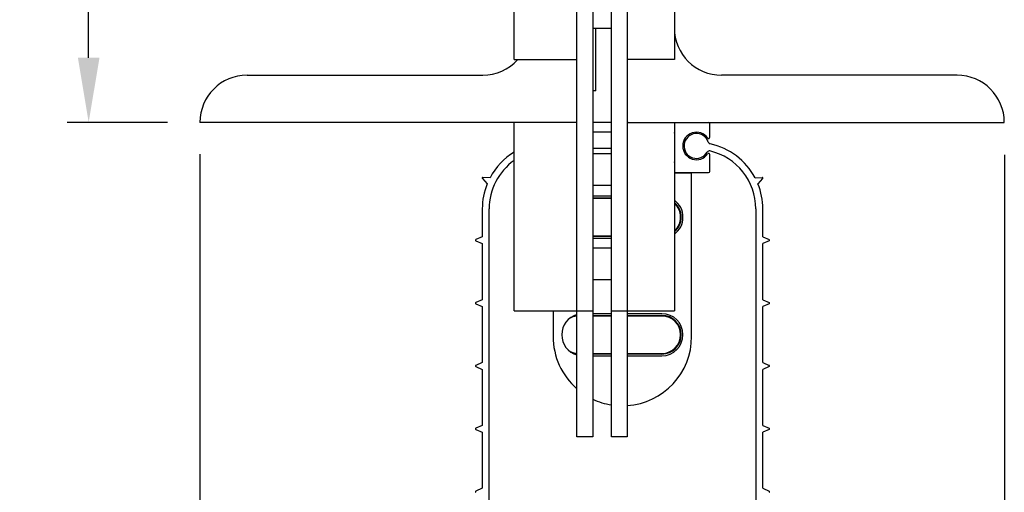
# Model space of a CAD drawing. Header units: inches. Extents: x 144.9 to 238.4, y 214.8 to 247.7.
# Tile 339 of 411: x 195.8 to 197.3, y 236 to 236.7. Entities that reach past the tile are written whole.
import ezdxf

# ---------------------------------------------------------------- set-up
doc = ezdxf.new("R2010")
doc.units = ezdxf.units.IN
doc.header["$LTSCALE"] = 0.25
doc.header["$MEASUREMENT"] = 0
doc.layers.add('ANNOTATIONS', color=1, linetype='Continuous')
doc.layers.add('DETAILS', color=4, linetype='Continuous')
doc.styles.add('ARIAL', font='arial.ttf', dxfattribs={"height": 0.09375})
doc.dimstyles.new('STANDARD$0', dxfattribs={"dimtxt": 0.09375, "dimasz": 0.09375, "dimexe": 0.03125, "dimexo": 0.046875, "dimgap": 0.09, "dimtad": 0, "dimtih": 1, "dimtoh": 1, "dimdec": 4, "dimzin": 0, "dimdsep": 46, "dimtxsty": 'ARIAL', "dimcen": 0.09, "dimadec": 0, "dimazin": 0, "dimtfac": 1, "dimtdec": 4, "dimtofl": 0, "dimtmove": 0, "dimatfit": 1, "dimfxl": 1, "dimtolj": 1, "dimtzin": 0, "dimarcsym": 0})

# ---------------------------------------------------------------- blocks, each defined once
blk = doc.blocks.new('*D30')
at = {"layer": 'ANNOTATIONS', "color": 0, "lineweight": -2, "transparency": 16777216}
for p, q in [((196.5974, 237.7976), (195.4933, 237.7976)), ((195.5246, 237.7039), (195.5246, 236.6729)), ((195.5246, 235.3648), (195.5246, 236.3958)), ((196.6635, 235.2711), (195.4933, 235.2711))]:
    blk.add_line(p, q, dxfattribs=at)
at = {"layer": 'ANNOTATIONS', "color": 0, "transparency": 16777216}
for points in [[(195.509, 237.7039), (195.5402, 237.7039), (195.5246, 237.7976)], [(195.509, 235.3648), (195.5402, 235.3648), (195.5246, 235.2711)]]:
    blk.add_solid(points, dxfattribs=at)
at = {"layer": 'defpoints', "color": 0, "transparency": 16777216}
for p in [(195.5246, 237.7976), (196.6443, 237.7976), (196.7104, 235.2711)]:
    blk.add_point(p, dxfattribs=at)
at = {"layer": 'ANNOTATIONS', "color": 0, "transparency": 16777216, "insert": (195.5246, 236.5343), "char_height": 0.09375, "attachment_point": 5, "style": 'ARIAL'}
blk.add_mtext('\\A1;13 7/8"', dxfattribs=at)
blk = doc.blocks.new('*D31')
at = {"layer": 'ANNOTATIONS', "color": 0, "lineweight": -2, "transparency": 16777216}
for p, q in [((196.5974, 237.7976), (195.9051, 237.7976)), ((195.9363, 237.7039), (195.9363, 237.2966)), ((195.9363, 236.6156), (195.9363, 237.0229)), ((196.0507, 236.5219), (195.9051, 236.5219))]:
    blk.add_line(p, q, dxfattribs=at)
at = {"layer": 'ANNOTATIONS', "color": 0, "transparency": 16777216}
for points in [[(195.9207, 237.7039), (195.952, 237.7039), (195.9363, 237.7976)], [(195.9207, 236.6156), (195.952, 236.6156), (195.9363, 236.5219)]]:
    blk.add_solid(points, dxfattribs=at)
at = {"layer": 'defpoints', "color": 0, "transparency": 16777216}
for p in [(196.6443, 237.7976), (195.9363, 236.5219), (196.0976, 236.5219)]:
    blk.add_point(p, dxfattribs=at)
at = {"layer": 'ANNOTATIONS', "color": 0, "transparency": 16777216, "insert": (195.9363, 237.1597), "char_height": 0.09375, "attachment_point": 5, "style": 'ARIAL'}
blk.add_mtext('\\A1;7"', dxfattribs=at)
blk = doc.blocks.new('*D32')
at = {"layer": 'ANNOTATIONS', "color": 0, "lineweight": -2, "transparency": 16777216}
for p, q in [((196.0976, 236.4758), (196.0976, 235.0966)), ((197.264, 236.475), (197.264, 235.0966)), ((196.1913, 235.1278), (196.3546, 235.1278)), ((197.1702, 235.1278), (197.007, 235.1278))]:
    blk.add_line(p, q, dxfattribs=at)
at = {"layer": 'ANNOTATIONS', "color": 0, "transparency": 16777216}
for points in [[(196.1913, 235.1434), (196.1913, 235.1122), (196.0976, 235.1278)], [(197.1702, 235.1434), (197.1702, 235.1122), (197.264, 235.1278)]]:
    blk.add_solid(points, dxfattribs=at)
at = {"layer": 'defpoints', "color": 0, "transparency": 16777216}
for p in [(196.0976, 236.5227), (197.264, 236.5219), (197.264, 235.1278)]:
    blk.add_point(p, dxfattribs=at)
at = {"layer": 'ANNOTATIONS', "color": 0, "transparency": 16777216, "insert": (196.6808, 235.1278), "char_height": 0.09375, "attachment_point": 5, "style": 'ARIAL'}
blk.add_mtext('\\A1;6 13/32"', dxfattribs=at)

msp = doc.modelspace()

# ---------------------------------------------------------------- linework, layer by layer
at = {"layer": 'DETAILS'}
for p, q in [((196.64431, 236.06624), (196.64431, 237.79762)), ((196.66709, 237.79762), (196.66709, 236.06624)), ((196.69443, 236.06624), (196.69443, 237.79762)), ((196.71721, 237.79762), (196.71721, 236.06624)), ((196.78555, 237.25087), (196.78555, 236.61299)), ((196.55318, 236.61299), (196.55318, 236.88637)), ((196.66709, 236.65856), (196.69443, 236.65856)), ((196.67165, 236.56743), (196.67165, 236.65856)), ((196.55318, 236.61299), (196.64431, 236.61299)), ((196.78555, 236.61299), (196.71721, 236.61299)), ((196.1659, 236.59021), (196.50762, 236.59021)), ((197.19561, 236.59021), (196.85389, 236.59021)), ((196.67165, 236.56743), (196.66709, 236.56743)), ((196.64431, 236.52187), (196.09756, 236.52187)), ((196.55318, 236.24849), (196.55318, 236.52187)), ((196.69443, 236.52187), (196.66709, 236.52187)), ((196.71721, 236.52187), (197.26396, 236.52187)), ((196.78555, 236.52187), (196.78555, 236.24849)), ((196.66709, 236.5082), (196.69443, 236.5082)), ((196.83705, 236.5004), (196.83705, 236.52005)), ((196.78578, 236.50638), (196.78578, 236.46446)), ((196.69443, 236.48416), (196.66709, 236.48416)), ((196.69443, 236.47631), (196.66709, 236.47631)), ((196.83705, 236.45079), (196.83705, 236.475)), ((196.50725, 236.44038), (196.51409, 236.43269)), ((196.51825, 236.44161), (196.50796, 236.4419)), ((196.78555, 236.44897), (196.83522, 236.44897)), ((196.81059, 236.44829), (196.78555, 236.44829)), ((196.81059, 236.21151), (196.81059, 236.44829)), ((196.9025, 236.44161), (196.91279, 236.4419)), ((196.9135, 236.44038), (196.90665, 236.43269)), ((196.66709, 236.43074), (196.69443, 236.43074)), ((196.69443, 236.41494), (196.66709, 236.41494)), ((196.66709, 236.41243), (196.69443, 236.41243)), ((196.69443, 236.41152), (196.66709, 236.41152)), ((196.50705, 236.39657), (196.50705, 236.35593)), ((196.51707, 235.48434), (196.51707, 236.39657)), ((196.90367, 236.39657), (196.90367, 235.48434)), ((196.9137, 236.35593), (196.9137, 236.39657)), ((196.50705, 236.35593), (196.4976, 236.35185)), ((196.66709, 236.35737), (196.69443, 236.35737)), ((196.69443, 236.35646), (196.66709, 236.35646)), ((196.66709, 236.35395), (196.69443, 236.35395)), ((196.9137, 236.35593), (196.92315, 236.35185)), ((196.4976, 236.35017), (196.50705, 236.34609)), ((196.50705, 236.34609), (196.50705, 236.2648)), ((196.69443, 236.33962), (196.66709, 236.33962)), ((196.92315, 236.35017), (196.9137, 236.34609)), ((196.9137, 236.2648), (196.9137, 236.34609)), ((196.66709, 236.29406), (196.69443, 236.29406)), ((196.50705, 236.2648), (196.4976, 236.26072)), ((196.4976, 236.25905), (196.50705, 236.25496)), ((196.50705, 236.25496), (196.50705, 236.17368)), ((196.9137, 236.2648), (196.92315, 236.26072)), ((196.92315, 236.25905), (196.9137, 236.25496)), ((196.9137, 236.17368), (196.9137, 236.25496)), ((196.55318, 236.24849), (196.66709, 236.24849)), ((196.60968, 236.24849), (196.60968, 236.21151)), ((196.69443, 236.24453), (196.66709, 236.24453)), ((196.66709, 236.24202), (196.69443, 236.24202)), ((196.69443, 236.24111), (196.66709, 236.24111)), ((196.69443, 236.24849), (196.78555, 236.24849)), ((196.76754, 236.24453), (196.71721, 236.24453)), ((196.71721, 236.24202), (196.76754, 236.24202)), ((196.76754, 236.24111), (196.71721, 236.24111)), ((196.76754, 236.24202), (196.76754, 236.24111)), ((196.66709, 236.18697), (196.69443, 236.18697)), ((196.69443, 236.18606), (196.66709, 236.18606)), ((196.66709, 236.18355), (196.69443, 236.18355)), ((196.71721, 236.18697), (196.76754, 236.18697)), ((196.76754, 236.18606), (196.71721, 236.18606)), ((196.71721, 236.18355), (196.76754, 236.18355)), ((196.76754, 236.18697), (196.76754, 236.18606)), ((196.50705, 236.17368), (196.4976, 236.1696)), ((196.4976, 236.16792), (196.50705, 236.16384)), ((196.9137, 236.17368), (196.92315, 236.1696)), ((196.92315, 236.16792), (196.9137, 236.16384)), ((196.50705, 236.16384), (196.50705, 236.08255)), ((196.9137, 236.08255), (196.9137, 236.16384)), ((196.50705, 236.08255), (196.4976, 236.07847)), ((196.9137, 236.08255), (196.92315, 236.07847)), ((196.4976, 236.0768), (196.50705, 236.07271)), ((196.50705, 236.07271), (196.50705, 235.99143)), ((196.66709, 236.06624), (196.64431, 236.06624)), ((196.71721, 236.06624), (196.69443, 236.06624)), ((196.92315, 236.0768), (196.9137, 236.07271)), ((196.9137, 235.99143), (196.9137, 236.07271)), ((196.50705, 235.99143), (196.4976, 235.98735)), ((196.9137, 235.99143), (196.92315, 235.98735))]:
    msp.add_line(p, q, dxfattribs=at)
at = {"layer": 'DETAILS', "flags": 128}
for points in [[(196.64431, 236.24101), (196.63827, 236.23979), (196.63353, 236.23773)], [(196.63765, 236.24054), (196.63799, 236.24065), (196.64431, 236.24193)], [(196.63353, 236.19035), (196.63827, 236.18829), (196.64431, 236.18707)], [(196.64431, 236.18615), (196.63799, 236.18743), (196.63765, 236.18754)]]:
    msp.add_lwpolyline(points, dxfattribs=at)
at = {"layer": 'DETAILS'}
for centre, radius, start, end in [((196.8539, 236.65856), 0.06834, 180, 270), ((196.50762, 236.65856), 0.06834, 270, 318.18969), ((196.1659, 236.52187), 0.06834, 90, 180), ((197.19561, 236.52187), 0.06834, 0, 90), ((196.71903, 236.52369), 0.00182, 180, 270), ((196.83522, 236.52005), 0.00182, 0, 90), ((196.81756, 236.4877), 0.01993, 35.71437, 324.28563), ((196.78396, 236.50638), 0.00182, 0, 28.95502), ((196.81756, 236.4877), 0.01804, 17.40474, 330.05294), ((196.83522, 236.5004), 0.00182, 215.71437, 0), ((196.83635, 236.47687), 0.00364, 76.8282, 150.05294), ((196.83825, 236.49418), 0.00364, 197.40474, 258.02995), ((196.81756, 236.39657), 0.08611, 0, 76.8282), ((196.81756, 236.39657), 0.09614, 27.93396, 78.02995), ((196.60319, 236.39657), 0.08611, 125.49894, 180), ((196.60319, 236.39657), 0.09614, 121.34179, 152.06604), ((196.83522, 236.475), 0.00182, 0, 144.28563), ((196.78396, 236.46446), 0.00182, 331.04498, 0), ((196.83522, 236.45079), 0.00182, 270, 0), ((196.50793, 236.44099), 0.000911, 88.36434, 221.63566), ((196.91282, 236.44099), 0.000911, 318.36434, 91.63566), ((196.60319, 236.39657), 0.09614, 157.93396, 180), ((196.81756, 236.39657), 0.09614, 0, 22.06604), ((196.76754, 236.38444), 0.03049, 306.20712, 53.79288), ((196.76754, 236.38444), 0.02798, 310.06962, 49.93038), ((196.76754, 236.38444), 0.02707, 311.71192, 48.28808), ((196.49796, 236.35101), 0.000911, 113.36434, 246.63566), ((196.92279, 236.35101), 0.000911, 293.36434, 66.63566), ((196.49796, 236.25988), 0.000911, 113.36434, 246.63566), ((196.92279, 236.25988), 0.000911, 293.36434, 66.63566), ((196.65274, 236.21404), 0.03049, 106.04266, 253.95734), ((196.76754, 236.21404), 0.03049, 270, 90), ((196.76754, 236.21404), 0.02798, 270, 90), ((196.76754, 236.21404), 0.02707, 270, 90), ((196.71014, 236.21151), 0.10045, 180, 229.05597), ((196.71014, 236.21151), 0.10045, 274.03655, 0), ((196.49796, 236.16876), 0.000911, 113.36434, 246.63566), ((196.92279, 236.16876), 0.000911, 293.36434, 66.63566), ((196.71014, 236.21151), 0.10045, 244.62533, 261.00241), ((196.49796, 236.07763), 0.000911, 113.36434, 246.63566), ((196.92279, 236.07763), 0.000911, 293.36434, 66.63566), ((196.49796, 235.98651), 0.000911, 113.36434, 246.63566), ((196.92279, 235.98651), 0.000911, 293.36434, 66.63566)]:
    msp.add_arc(centre, radius, start, end, dxfattribs=at)

# ---------------------------------------------------------------- dimensions: what is measured, and where the dimension line sits
at = {"layer": 'ANNOTATIONS'}
for base, p1, p2, text, picture, middle in [((195.5246, 237.79762), (196.71037, 235.27107), (196.64431, 237.79762), '13 7/8"', '*D30', (195.5246, 236.53435)), ((195.93633, 236.52187), (196.64431, 237.79762), (196.09756, 236.52187), '7"', '*D31', (195.93633, 237.15974))]:
    dim = msp.add_linear_dim(base=base, p1=p1, p2=p2, angle=90, text=text, dimstyle='STANDARD$0', override={"dimpost": ''}, dxfattribs=at)
    dim.commit()
    dim.dimension.update_dxf_attribs({"geometry": picture, "text_midpoint": middle, "dimtype": 160})
dim = msp.add_linear_dim(base=(197.26396, 235.12781), p1=(196.09756, 236.52272), p2=(197.26396, 236.52187), text='6 13/32"', dimstyle='STANDARD$0', dxfattribs=at)
dim.commit()
dim.dimension.update_dxf_attribs({"geometry": '*D32', "text_midpoint": (196.68076, 235.12781), "dimtype": 160})

doc.saveas('drawing.dxf')
